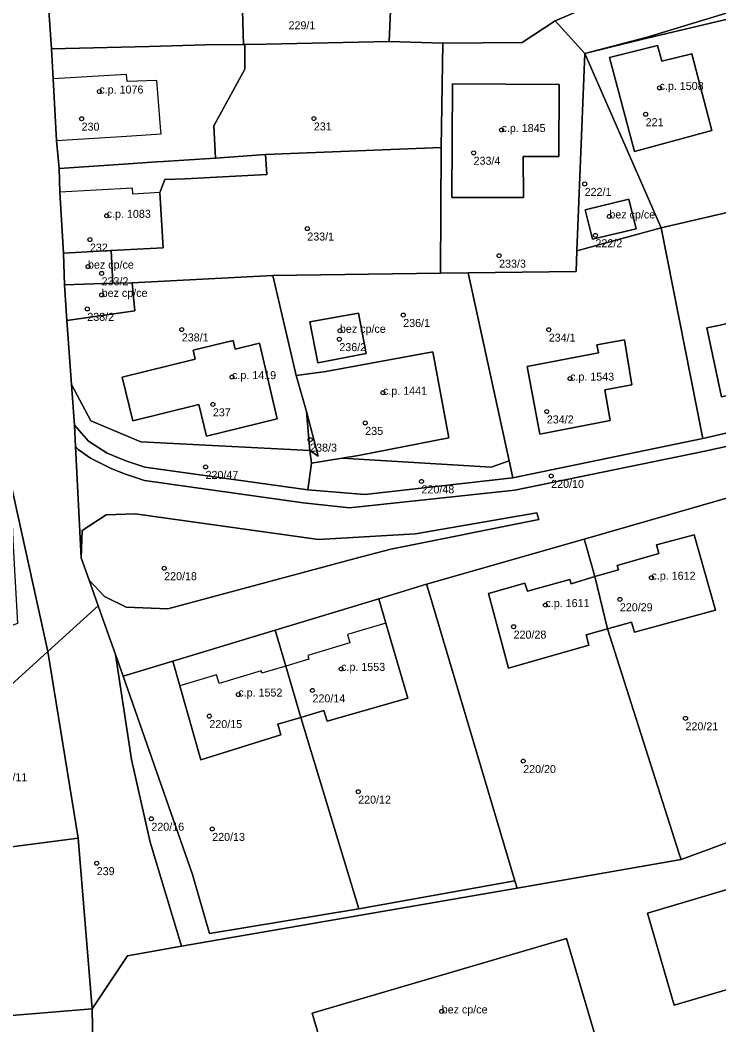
# Model space of a CAD drawing. Extents: x -878211 to -870363, y -1058464 to -1052522.
# Drawn here: x -874229.3 to -874142, y -1056112.5 to -1055986.9 of the extents above; entities that cross this region are included whole.
import ezdxf

# ---------------------------------------------------------------- set-up
doc = ezdxf.new("R2010")
doc.units = 0
for name, color, linetype in [('Definiční body', 7, 'Continuous'), ('Polygon budovy', 7, 'Continuous'), ('Polygon parcely', 7, 'Continuous')]:
    doc.layers.add(name, color=color, linetype=linetype)

msp = doc.modelspace()

# ---------------------------------------------------------------- linework, layer by layer
at = {"layer": 'Definiční body'}
for centre in [(-874149.43, -1055995.36994), (-874219.43, -1055995.81994), (-874221.65, -1055999.21994), (-874192.63, -1055999.18994), (-874151.17, -1055998.65994), (-874169.18, -1056000.62994), (-874172.67, -1056003.47994), (-874158.79, -1056007.36994), (-874218.51, -1056011.34994), (-874155.7, -1056011.42994), (-874193.45, -1056012.94994), (-874220.61, -1056014.32994), (-874157.44, -1056013.78994), (-874169.48, -1056016.33994), (-874220.85, -1056017.69994), (-874219.15, -1056018.53994), (-874219.14, -1056021.23994), (-874220.94, -1056022.98994), (-874181.46, -1056023.74994), (-874209.13, -1056025.55994), (-874189.37, -1056025.71994), (-874163.27, -1056025.57994), (-874189.44, -1056026.76994), (-874202.85, -1056031.50994), (-874160.61, -1056031.69994), (-874183.99, -1056033.46994), (-874205.25, -1056034.91994), (-874163.52, -1056035.80994), (-874186.21, -1056037.23994), (-874193.09, -1056039.32994), (-874206.16, -1056042.73994), (-874179.18, -1056044.54994), (-874162.97, -1056043.85994), (-874211.33, -1056055.39994), (-874150.44, -1056056.57994), (-874154.39, -1056059.27994), (-874163.69, -1056059.99994), (-874167.67, -1056062.69994), (-874189.22, -1056067.96994), (-874192.8, -1056070.66994), (-874202.06, -1056071.17994), (-874205.68, -1056073.87994), (-874146.19, -1056074.15994), (-874166.47, -1056079.49994), (-874187.09, -1056083.31994), (-874212.93, -1056086.70994), (-874205.33, -1056087.97994), (-874219.76, -1056092.25994), (-874176.65, -1056110.77994)]:
    msp.add_circle(centre, 0.25, dxfattribs=at)
at = {"layer": 'Polygon budovy'}
for points in [[(-874155.67, -1055991.56), (-874152.56, -1056003.31), (-874142.89, -1056000.68), (-874145.4, -1055991.09), (-874149.13, -1055992.03), (-874149.69, -1055990.06)], [(-874225.22, -1055994.25), (-874224.77, -1056001.94), (-874216.02, -1056001.38), (-874211.7, -1056001.1), (-874211.73, -1056000.77), (-874212.23, -1055994.42), (-874215.96, -1055994.58), (-874216.03, -1055993.67)], [(-874175.4, -1056009.06), (-874166.44, -1056009.08), (-874166.49, -1056003.92), (-874162.01, -1056003.93), (-874161.99, -1055994.95), (-874175.29, -1055994.86)], [(-874224.38, -1056008.4), (-874223.93, -1056016.01), (-874217.95, -1056015.69), (-874211.47, -1056015.35), (-874211.86, -1056008.43), (-874215.25, -1056008.63), (-874215.29, -1056007.88)], [(-874152.37, -1056012.97), (-874153.26, -1056009.26), (-874158.72, -1056010.62), (-874157.81, -1056014.28)], [(-874217.95, -1056015.69), (-874223.93, -1056016.01), (-874223.79, -1056019.97), (-874217.73, -1056019.78)], [(-874223.79, -1056019.97), (-874223.49, -1056024.42), (-874215, -1056023.23), (-874215.32, -1056019.71), (-874217.73, -1056019.78)], [(-874193.12, -1056024.61), (-874192.13, -1056029.71), (-874186.08, -1056028.57), (-874187.05, -1056023.5)], [(-874207.45, -1056029.28), (-874216.59, -1056031.53), (-874215.25, -1056036.97), (-874206.99, -1056034.94), (-874206.04, -1056038.89), (-874197.21, -1056036.72), (-874199.42, -1056027.25), (-874202.45, -1056028.01), (-874202.7, -1056026.94), (-874207.72, -1056028.16)], [(-874157.08, -1056028.48), (-874165.98, -1056030.2), (-874164.38, -1056038.64), (-874155.59, -1056036.93), (-874156.27, -1056033.1), (-874152.88, -1056032.47), (-874153.8, -1056026.85), (-874157.25, -1056027.47)], [(-874177.77, -1056028.34), (-874191.14, -1056030.8), (-874194.85, -1056031.29), (-874193.56, -1056035.82), (-874193.12, -1056040.66), (-874192.91, -1056042.27), (-874189.08, -1056041.65), (-874187.05, -1056041.3), (-874175.75, -1056039.1)], [(-874157.51, -1056056.44), (-874155.92, -1056062.95), (-874152.93, -1056062.13), (-874152.57, -1056063.38), (-874142.44, -1056060.62), (-874145.12, -1056051.21), (-874149.81, -1056052.47), (-874149.54, -1056053.55), (-874154.74, -1056055.05), (-874154.58, -1056055.6)], [(-874170.82, -1056058.54), (-874168.29, -1056067.88), (-874158.26, -1056065), (-874158.62, -1056063.7), (-874155.92, -1056062.95), (-874157.51, -1056056.44), (-874160.47, -1056057.35), (-874160.64, -1056056.8), (-874165.94, -1056058.27), (-874166.26, -1056057.25)], [(-874188.44, -1056063.68), (-874188.14, -1056064.71), (-874193.4, -1056066.28), (-874193.27, -1056066.74), (-874196.15, -1056067.62), (-874194.26, -1056074.03), (-874191.38, -1056073.17), (-874190.97, -1056074.51), (-874180.89, -1056071.64), (-874183.62, -1056062.24)], [(-874204.79, -1056068.73), (-874209.37, -1056070.1), (-874206.77, -1056079.33), (-874196.74, -1056076.23), (-874197.14, -1056074.89), (-874194.26, -1056074.03), (-874196.15, -1056067.62), (-874199.11, -1056068.52), (-874199.21, -1056068.2), (-874204.47, -1056069.79)], [(-874150.96, -1056098.48), (-874147.62, -1056110.01), (-874103.25, -1056096.94), (-874106.68, -1056085.32)], [(-874192.86, -1056111.01), (-874189.23, -1056123.34), (-874157.45, -1056113.97), (-874161.08, -1056101.66)]]:
    msp.add_lwpolyline(points, close=True, dxfattribs=at)
at = {"layer": 'Polygon parcely'}
for points in [[(-874078.62, -1055956.69), (-874089.25, -1055963.74), (-874091.38, -1055965.21), (-874115.14, -1055973.51), (-874119.42, -1055976.03), (-874137.54, -1055980.63), (-874158.47, -1055985.59), (-874157.79, -1055984.97), (-874162.47, -1055986.98), (-874158.79, -1055991.05), (-874150.97, -1055989.01), (-874122.59, -1055980.36), (-874091.53, -1055969.3), (-874062.33, -1055954.49)], [(-874062.33, -1055954.49), (-874091.53, -1055969.3), (-874122.59, -1055980.36), (-874150.97, -1055989.01), (-874158.79, -1055991.05), (-874151.7, -1055989.31), (-874130.58, -1055984.27), (-874104.9, -1055975.23), (-874095.92, -1055972.47), (-874089.47, -1055971), (-874078.43, -1055966.08)], [(-874230.53, -1056044.59), (-874225.85, -1056065.78), (-874219.57, -1056060.08), (-874220.71, -1056056.88), (-874221.72, -1056054.1), (-874222.41, -1056040.19), (-874222.54, -1056037.52), (-874222.91, -1056032.42), (-874223.49, -1056024.42), (-874223.79, -1056019.97), (-874223.93, -1056016.01), (-874224.38, -1056008.4), (-874224.47, -1056005.43), (-874224.77, -1056001.94), (-874225.22, -1055994.25), (-874225.42, -1055990.5), (-874225.73, -1055985.69)], [(-874119.24, -1056033.48), (-874144.04, -1056039.16), (-874167.78, -1056044.09), (-874186.25, -1056046.17), (-874193.37, -1056045.59), (-874213.74, -1056042.77), (-874216.11, -1056041.96), (-874218.45, -1056041), (-874220.77, -1056039.53), (-874222.54, -1056037.52), (-874222.41, -1056040.19), (-874222.07, -1056040.57), (-874220.54, -1056041.62), (-874217.87, -1056042.95), (-874216.16, -1056043.65), (-874213.8, -1056044.43), (-874193.97, -1056047.23), (-874188.18, -1056047.85), (-874167.5, -1056045.64), (-874143.78, -1056040.76), (-874132.19, -1056038.24)], [(-874132.19, -1056038.24), (-874143.78, -1056040.76), (-874167.5, -1056045.64), (-874188.18, -1056047.85), (-874193.97, -1056047.23), (-874213.8, -1056044.43), (-874216.16, -1056043.65), (-874217.87, -1056042.95), (-874220.54, -1056041.62), (-874222.07, -1056040.57), (-874222.41, -1056040.19), (-874221.72, -1056054.1), (-874221.58, -1056050.66), (-874218.6, -1056048.71), (-874214.95, -1056048.6), (-874192.05, -1056051.81), (-874179.93, -1056051.08), (-874164.76, -1056048.49), (-874164.53, -1056049.3), (-874183.01, -1056053.03), (-874187.46, -1056054.19), (-874210.86, -1056060.47), (-874216.09, -1056060.27), (-874218.79, -1056058.92), (-874220.71, -1056056.88), (-874219.57, -1056060.08), (-874217.4, -1056066.19), (-874216.44, -1056068.88), (-874210.24, -1056067), (-874197.45, -1056063.13), (-874184.5, -1056059.2), (-874178.57, -1056057.4), (-874158.85, -1056051.74), (-874139.91, -1056046.31)], [(-874118.47, -1056117.14), (-874092.05, -1056109.34), (-874075.33, -1056096.89), (-874080.7, -1056077.88), (-874083.99, -1056066.24), (-874089.71, -1056068.99), (-874091.71, -1056069.91), (-874108.7, -1056077.73), (-874128.02, -1056084.85), (-874142.98, -1056090.4), (-874146.75, -1056091.8), (-874167.24, -1056095.36), (-874209.15, -1056102.64), (-874215.93, -1056103.82), (-874220.34, -1056110.44), (-874220.26, -1056114.81)], [(-874220.26, -1056114.81), (-874220.34, -1056110.44), (-874285.36, -1056115.83)]]:
    msp.add_lwpolyline(points, dxfattribs=at)
for points in [[(-874176.51, -1055989.77), (-874166.62, -1055989.69), (-874162.47, -1055986.98), (-874157.79, -1055984.97), (-874158.18, -1055958.38), (-874182.38, -1055957.09), (-874182.74, -1055975.64), (-874182.85, -1055980.84), (-874183.21, -1055989.57)], [(-874201.61, -1055982.92), (-874201.64, -1055981.66), (-874191.51, -1055981.86), (-874191.49, -1055975.58), (-874202.83, -1055975.54), (-874204.65, -1055975.53), (-874211.82, -1055975.49), (-874226.27, -1055975.58), (-874226.06, -1055979.57), (-874225.73, -1055985.69), (-874225.42, -1055990.5), (-874213.22, -1055990.2), (-874206.18, -1055989.97), (-874201.44, -1055989.92)], [(-874182.85, -1055980.84), (-874182.74, -1055975.64), (-874191.49, -1055975.58), (-874191.51, -1055981.86), (-874201.64, -1055981.66), (-874201.61, -1055982.92), (-874201.44, -1055989.92), (-874201.26, -1055989.92), (-874198.58, -1055989.89), (-874183.21, -1055989.57)], [(-874158.79, -1055991.05), (-874149.24, -1056012.87), (-874126.98, -1056007.69), (-874125.51, -1056007.16), (-874130.58, -1055984.27), (-874151.7, -1055989.31)], [(-874176.74, -1056002.82), (-874176.81, -1056018.53), (-874173.34, -1056018.49), (-874159.84, -1056018.31), (-874159.77, -1056015.71), (-874158.79, -1055991.05), (-874162.47, -1055986.98), (-874166.62, -1055989.69), (-874176.51, -1055989.77)], [(-874212.28, -1056004.62), (-874211.42, -1056004.57), (-874208.86, -1056004.41), (-874204.93, -1056004.16), (-874205.13, -1056000.1), (-874201.24, -1055993.02), (-874201.26, -1055989.92), (-874201.44, -1055989.92), (-874206.18, -1055989.97), (-874213.22, -1055990.2), (-874225.42, -1055990.5), (-874225.22, -1055994.25), (-874224.77, -1056001.94), (-874224.47, -1056005.43), (-874215.77, -1056004.85)], [(-874176.51, -1055989.77), (-874183.21, -1055989.57), (-874198.58, -1055989.89), (-874201.26, -1055989.92), (-874201.24, -1055993.02), (-874205.13, -1056000.1), (-874204.93, -1056004.16), (-874198.68, -1056003.69), (-874176.74, -1056002.82)], [(-874149.69, -1055990.06), (-874155.67, -1055991.56), (-874152.56, -1056003.31), (-874142.89, -1056000.68), (-874145.4, -1055991.09), (-874149.13, -1055992.03)], [(-874149.69, -1055990.06), (-874149.13, -1055992.03), (-874145.4, -1055991.09), (-874142.89, -1056000.68), (-874152.56, -1056003.31), (-874155.67, -1055991.56)], [(-874158.79, -1055991.05), (-874159.77, -1056015.71), (-874149.24, -1056012.87)], [(-874166.44, -1056009.08), (-874166.49, -1056003.92), (-874162.01, -1056003.93), (-874161.99, -1055994.95), (-874175.29, -1055994.86), (-874175.4, -1056009.06)], [(-874166.44, -1056009.08), (-874175.4, -1056009.06), (-874175.29, -1055994.86), (-874161.99, -1055994.95), (-874162.01, -1056003.93), (-874166.49, -1056003.92)], [(-874176.74, -1056002.82), (-874198.68, -1056003.69), (-874198.52, -1056006.19), (-874208.71, -1056006.72), (-874211.24, -1056006.83), (-874211.86, -1056008.43), (-874211.47, -1056015.35), (-874217.95, -1056015.69), (-874217.73, -1056019.78), (-874215.32, -1056019.71), (-874197.76, -1056018.79), (-874176.81, -1056018.53)], [(-874223.93, -1056016.01), (-874217.95, -1056015.69), (-874211.47, -1056015.35), (-874211.86, -1056008.43), (-874211.24, -1056006.83), (-874208.71, -1056006.72), (-874198.52, -1056006.19), (-874198.68, -1056003.69), (-874204.93, -1056004.16), (-874208.86, -1056004.41), (-874211.42, -1056004.57), (-874212.28, -1056004.62), (-874215.77, -1056004.85), (-874224.47, -1056005.43), (-874224.38, -1056008.4)], [(-874119.24, -1056033.48), (-874126.98, -1056007.69), (-874149.24, -1056012.87), (-874144.04, -1056039.16)], [(-874157.81, -1056014.28), (-874152.37, -1056012.97), (-874153.26, -1056009.26), (-874158.72, -1056010.62)], [(-874157.81, -1056014.28), (-874158.72, -1056010.62), (-874153.26, -1056009.26), (-874152.37, -1056012.97)], [(-874159.77, -1056015.71), (-874159.84, -1056018.31), (-874173.34, -1056018.49), (-874168.23, -1056041.98), (-874167.78, -1056044.09), (-874144.04, -1056039.16), (-874149.24, -1056012.87)], [(-874217.73, -1056019.78), (-874217.95, -1056015.69), (-874223.93, -1056016.01), (-874223.79, -1056019.97)], [(-874193.56, -1056035.82), (-874194.85, -1056031.29), (-874197.76, -1056018.79), (-874215.32, -1056019.71), (-874215, -1056023.23), (-874223.49, -1056024.42), (-874222.91, -1056032.42), (-874220.48, -1056036.99), (-874214.25, -1056039.59), (-874193.12, -1056040.66)], [(-874173.34, -1056018.49), (-874176.81, -1056018.53), (-874197.76, -1056018.79), (-874194.85, -1056031.29), (-874191.14, -1056030.8), (-874177.77, -1056028.34), (-874175.75, -1056039.1), (-874187.05, -1056041.3), (-874189.08, -1056041.65), (-874170.47, -1056042.75), (-874168.23, -1056041.98)], [(-874223.79, -1056019.97), (-874223.49, -1056024.42), (-874215, -1056023.23), (-874215.32, -1056019.71), (-874217.73, -1056019.78)], [(-874138.1, -1056033.19), (-874141.68, -1056033.96), (-874143.52, -1056025.35), (-874141.87, -1056025.03), (-874127.95, -1056021.74), (-874123.87, -1056020.79), (-874121.87, -1056029.41), (-874125.98, -1056030.4)], [(-874138.1, -1056033.19), (-874125.98, -1056030.4), (-874121.87, -1056029.41), (-874123.87, -1056020.79), (-874127.95, -1056021.74), (-874141.87, -1056025.03), (-874143.52, -1056025.35), (-874141.68, -1056033.96)], [(-874192.13, -1056029.71), (-874193.12, -1056024.61), (-874187.05, -1056023.5), (-874186.08, -1056028.57)], [(-874192.13, -1056029.71), (-874186.08, -1056028.57), (-874187.05, -1056023.5), (-874193.12, -1056024.61)], [(-874215.25, -1056036.97), (-874216.59, -1056031.53), (-874207.45, -1056029.28), (-874207.72, -1056028.16), (-874202.7, -1056026.94), (-874202.45, -1056028.01), (-874199.42, -1056027.25), (-874197.21, -1056036.72), (-874206.04, -1056038.89), (-874206.99, -1056034.94)], [(-874215.25, -1056036.97), (-874206.99, -1056034.94), (-874206.04, -1056038.89), (-874197.21, -1056036.72), (-874199.42, -1056027.25), (-874202.45, -1056028.01), (-874202.7, -1056026.94), (-874207.72, -1056028.16), (-874207.45, -1056029.28), (-874216.59, -1056031.53)], [(-874157.25, -1056027.47), (-874157.08, -1056028.48), (-874165.98, -1056030.2), (-874164.38, -1056038.64), (-874155.59, -1056036.93), (-874156.27, -1056033.1), (-874152.88, -1056032.47), (-874153.8, -1056026.85)], [(-874157.25, -1056027.47), (-874153.8, -1056026.85), (-874152.88, -1056032.47), (-874156.27, -1056033.1), (-874155.59, -1056036.93), (-874164.38, -1056038.64), (-874165.98, -1056030.2), (-874157.08, -1056028.48)], [(-874192.91, -1056042.27), (-874189.08, -1056041.65), (-874187.05, -1056041.3), (-874175.75, -1056039.1), (-874177.77, -1056028.34), (-874191.14, -1056030.8), (-874194.85, -1056031.29), (-874193.56, -1056035.82), (-874192.09, -1056041.4), (-874193.12, -1056040.66)], [(-874193.12, -1056040.66), (-874214.25, -1056039.59), (-874220.48, -1056036.99), (-874222.91, -1056032.42), (-874222.54, -1056037.52), (-874220.77, -1056039.53), (-874218.45, -1056041), (-874216.11, -1056041.96), (-874213.74, -1056042.77), (-874193.37, -1056045.59), (-874192.91, -1056042.27)], [(-874193.56, -1056035.82), (-874193.12, -1056040.66), (-874192.09, -1056041.4)], [(-874192.91, -1056042.27), (-874193.37, -1056045.59), (-874186.25, -1056046.17), (-874167.78, -1056044.09), (-874168.23, -1056041.98), (-874170.47, -1056042.75), (-874189.08, -1056041.65)], [(-874230.26, -1056051.88), (-874229.68, -1056062.31), (-874239.05, -1056065.8), (-874254.22, -1056066.77), (-874272.23, -1056065.89), (-874287.33, -1056066.89), (-874287.25, -1056068.08), (-874362.39, -1056073.01), (-874362.36, -1056073.79), (-874362.24, -1056076.71), (-874361.28, -1056076.27), (-874357.62, -1056074.9), (-874353.46, -1056074.17), (-874239.72, -1056066.38), (-874239.36, -1056071.79), (-874231.89, -1056071.26), (-874225.85, -1056065.78), (-874230.53, -1056044.59)], [(-874139.65, -1056047.16), (-874139.91, -1056046.31), (-874158.85, -1056051.74), (-874158.61, -1056052.59), (-874157.51, -1056056.44), (-874154.58, -1056055.6), (-874154.74, -1056055.05), (-874149.54, -1056053.55), (-874149.81, -1056052.47), (-874145.12, -1056051.21), (-874142.44, -1056060.62), (-874152.57, -1056063.38), (-874152.93, -1056062.13), (-874155.92, -1056062.95), (-874146.98, -1056091.09), (-874146.75, -1056091.8), (-874142.98, -1056090.4), (-874128.02, -1056084.85)], [(-874221.72, -1056054.1), (-874220.71, -1056056.88), (-874218.79, -1056058.92), (-874216.09, -1056060.27), (-874210.86, -1056060.47), (-874187.46, -1056054.19), (-874183.01, -1056053.03), (-874164.53, -1056049.3), (-874164.76, -1056048.49), (-874179.93, -1056051.08), (-874192.05, -1056051.81), (-874214.95, -1056048.6), (-874218.6, -1056048.71), (-874221.58, -1056050.66)], [(-874146.75, -1056091.8), (-874146.98, -1056091.09), (-874155.92, -1056062.95), (-874158.62, -1056063.7), (-874158.26, -1056065), (-874168.29, -1056067.88), (-874170.82, -1056058.54), (-874166.26, -1056057.25), (-874165.94, -1056058.27), (-874160.64, -1056056.8), (-874160.47, -1056057.35), (-874157.51, -1056056.44), (-874158.61, -1056052.59), (-874158.85, -1056051.74), (-874178.57, -1056057.4), (-874178.32, -1056058.16), (-874167.5, -1056094.48), (-874167.24, -1056095.36)], [(-874155.92, -1056062.95), (-874152.93, -1056062.13), (-874152.57, -1056063.38), (-874142.44, -1056060.62), (-874145.12, -1056051.21), (-874149.81, -1056052.47), (-874149.54, -1056053.55), (-874154.74, -1056055.05), (-874154.58, -1056055.6), (-874157.51, -1056056.44)], [(-874155.92, -1056062.95), (-874157.51, -1056056.44), (-874160.47, -1056057.35), (-874160.64, -1056056.8), (-874165.94, -1056058.27), (-874166.26, -1056057.25), (-874170.82, -1056058.54), (-874168.29, -1056067.88), (-874158.26, -1056065), (-874158.62, -1056063.7)], [(-874191.38, -1056073.17), (-874194.26, -1056074.03), (-874187.02, -1056097.94), (-874167.5, -1056094.48), (-874178.32, -1056058.16), (-874178.57, -1056057.4), (-874184.5, -1056059.2), (-874183.62, -1056062.24), (-874180.89, -1056071.64), (-874190.97, -1056074.51)], [(-874194.26, -1056074.03), (-874191.38, -1056073.17), (-874190.97, -1056074.51), (-874180.89, -1056071.64), (-874183.62, -1056062.24), (-874184.5, -1056059.2), (-874197.45, -1056063.13), (-874196.15, -1056067.62)], [(-874217.4, -1056066.19), (-874219.57, -1056060.08), (-874225.85, -1056065.78), (-874222.1, -1056089.13), (-874220.34, -1056110.44), (-874215.93, -1056103.82), (-874209.15, -1056102.64), (-874213.08, -1056089.64), (-874215.4, -1056079.28)], [(-874197.45, -1056063.13), (-874210.24, -1056067), (-874209.37, -1056070.1), (-874206.77, -1056079.33), (-874196.74, -1056076.23), (-874197.14, -1056074.89), (-874194.26, -1056074.03), (-874196.15, -1056067.62)], [(-874234.37, -1056077.34), (-874233.25, -1056087.61), (-874232.99, -1056090.53), (-874222.1, -1056089.13), (-874225.85, -1056065.78), (-874231.89, -1056071.26), (-874239.36, -1056071.79)], [(-874187.02, -1056097.94), (-874205.65, -1056101.06), (-874207.78, -1056093.68), (-874216.44, -1056068.88), (-874217.4, -1056066.19), (-874215.4, -1056079.28), (-874213.08, -1056089.64), (-874209.15, -1056102.64), (-874167.24, -1056095.36), (-874167.5, -1056094.48)], [(-874197.14, -1056074.89), (-874196.74, -1056076.23), (-874206.77, -1056079.33), (-874209.37, -1056070.1), (-874210.24, -1056067), (-874216.44, -1056068.88), (-874207.78, -1056093.68), (-874205.65, -1056101.06), (-874187.02, -1056097.94), (-874194.26, -1056074.03)], [(-874147.62, -1056110.01), (-874103.25, -1056096.94), (-874106.68, -1056085.32), (-874150.96, -1056098.48)], [(-874147.62, -1056110.01), (-874150.96, -1056098.48), (-874106.68, -1056085.32), (-874103.25, -1056096.94)], [(-874375.28, -1056110.45), (-874335.29, -1056108.46), (-874334.7, -1056119.78), (-874325.33, -1056119.48), (-874326.55, -1056108), (-874286.57, -1056104.51), (-874285.36, -1056115.83), (-874220.34, -1056110.44), (-874222.1, -1056089.13), (-874232.99, -1056090.53), (-874231.89, -1056102.93), (-874237.21, -1056103.92), (-874254.41, -1056106.76), (-874271.85, -1056108.69), (-874272.46, -1056102.32), (-874289.26, -1056103.59), (-874306.58, -1056105.35), (-874323.3, -1056106.74), (-874340.39, -1056107.88), (-874362.28, -1056109.07), (-874362.51, -1056103.8), (-874382.51, -1056106.48), (-874382.4, -1056122.13), (-874374.73, -1056121.75)], [(-874192.86, -1056111.01), (-874161.08, -1056101.66), (-874157.45, -1056113.97), (-874189.23, -1056123.34)], [(-874192.86, -1056111.01), (-874189.23, -1056123.34), (-874157.45, -1056113.97), (-874161.08, -1056101.66)]]:
    msp.add_lwpolyline(points, close=True, dxfattribs=at)

# ---------------------------------------------------------------- texts
at = {"layer": 'Definiční body'}
for s, p in [('229/1', (-874195.79, -1055988.039)), ('c.p. 1076', (-874219.43, -1055996.07)), ('c.p. 1508', (-874149.43, -1055995.62)), ('230', (-874221.65, -1056000.709)), ('231', (-874192.63, -1056000.679)), ('c.p. 1845', (-874169.18, -1056000.879)), ('221', (-874151.17, -1056000.149)), ('233/4', (-874172.67, -1056004.969)), ('222/1', (-874158.79, -1056008.859)), ('c.p. 1083', (-874218.51, -1056011.6)), ('bez cp/ce', (-874155.7, -1056011.679)), ('233/1', (-874193.45, -1056014.439)), ('232', (-874220.61, -1056015.819)), ('222/2', (-874157.44, -1056015.279)), ('bez cp/ce', (-874220.85, -1056017.95)), ('233/3', (-874169.48, -1056017.829)), ('233/2', (-874219.15, -1056020.029)), ('bez cp/ce', (-874219.14, -1056021.49)), ('238/2', (-874220.94, -1056024.479)), ('236/1', (-874181.46, -1056025.239)), ('bez cp/ce', (-874189.37, -1056025.97)), ('238/1', (-874209.13, -1056027.049)), ('234/1', (-874163.27, -1056027.069)), ('236/2', (-874189.44, -1056028.259)), ('c.p. 1419', (-874202.85, -1056031.76)), ('c.p. 1543', (-874160.61, -1056031.95)), ('c.p. 1441', (-874183.99, -1056033.72)), ('237', (-874205.25, -1056036.409)), ('234/2', (-874163.52, -1056037.299)), ('235', (-874186.21, -1056038.729)), ('238/3', (-874193.09, -1056040.819)), ('220/47', (-874206.16, -1056044.229)), ('220/10', (-874162.97, -1056045.349)), ('220/48', (-874179.18, -1056046.039)), ('220/18', (-874211.33, -1056056.889)), ('c.p. 1612', (-874150.44, -1056056.83)), ('c.p. 1611', (-874163.69, -1056060.25)), ('220/29', (-874154.39, -1056060.769)), ('220/28', (-874167.67, -1056064.189)), ('c.p. 1553', (-874189.22, -1056068.22)), ('c.p. 1552', (-874202.06, -1056071.429)), ('220/14', (-874192.8, -1056072.159)), ('220/15', (-874205.68, -1056075.369)), ('220/21', (-874146.19, -1056075.649)), ('220/20', (-874166.47, -1056080.989)), ('61/11', (-874231.78, -1056082.009)), ('220/12', (-874187.09, -1056084.809)), ('220/16', (-874212.93, -1056088.199)), ('220/13', (-874205.33, -1056089.469)), ('239', (-874219.76, -1056093.749)), ('bez cp/ce', (-874176.65, -1056111.03))]:
    msp.add_text(s, height=0.999996, dxfattribs=at).set_placement(p)

doc.saveas('drawing.dxf')
